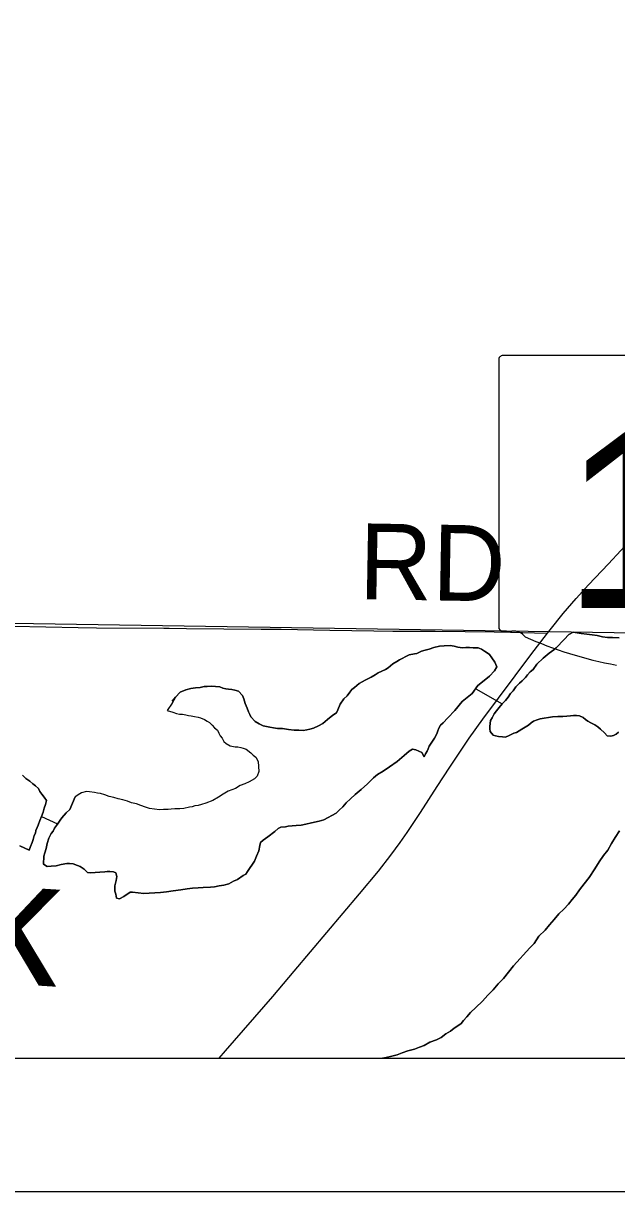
# Model space of a CAD drawing. Extents: x 0 to 34, y 0 to 22.
# Drawn here: x 2.477 to 2.922, y 14 to 14.876 of the extents above; entities that cross this region are included whole.
import ezdxf

# ---------------------------------------------------------------- set-up
doc = ezdxf.new("R2010")
doc.units = 0
for name, color, linetype in [('GM_X_Major_River', 7, 'Continuous'), ('GM_X_Minor_Lake', 7, 'Continuous'), ('GM_X_Minor_River', 7, 'Continuous'), ('GM_X_Minor_River_Text', 7, 'Continuous'), ('GM_X_Section', 7, 'Continuous'), ('GM_X_State_Route', 7, 'Continuous'), ('GM_X_State_Shield', 7, 'Continuous'), ('GM_X_Township_Road', 7, 'Continuous'), ('GM_X_Township_Road_Text', 7, 'Continuous'), ('SH_Data', 7, 'Continuous')]:
    doc.layers.add(name, color=color, linetype=linetype)

msp = doc.modelspace()

# ---------------------------------------------------------------- linework, layer by layer
at = {"layer": 'GM_X_Major_River'}
for points in [[(2.92356, 14.41519), (2.91861, 14.41535), (2.91481, 14.41548), (2.91102, 14.41598), (2.90724, 14.41687), (2.90344, 14.41738), (2.89927, 14.4179), (2.8951, 14.41842), (2.88903, 14.41938), (2.88593, 14.41758), (2.88239, 14.41389), (2.87647, 14.40762), (2.87452, 14.40616), (2.87101, 14.40362), (2.86671, 14.39996), (2.862, 14.39555), (2.8592, 14.39146), (2.85685, 14.38963), (2.85488, 14.38741)], [(2.85488, 14.38741), (2.85685, 14.38963), (2.8592, 14.39146), (2.862, 14.39555), (2.86671, 14.39996), (2.87101, 14.40362), (2.87452, 14.40616), (2.87647, 14.40762), (2.88239, 14.41389), (2.88593, 14.41758), (2.88903, 14.41938), (2.8951, 14.41842), (2.89927, 14.4179), (2.90344, 14.41738), (2.90724, 14.41687), (2.91102, 14.41598), (2.91481, 14.41548), (2.91861, 14.41535), (2.92356, 14.41519)], [(2.85488, 14.38741), (2.8533, 14.38556), (2.85093, 14.38298), (2.84897, 14.38114), (2.84622, 14.37857), (2.84422, 14.37559), (2.84225, 14.37338), (2.84026, 14.37078), (2.83827, 14.36818), (2.8359, 14.3656), (2.83353, 14.36301), (2.83155, 14.36042), (2.82995, 14.35819), (2.82833, 14.3552), (2.82713, 14.35334), (2.82661, 14.34879), (2.82654, 14.34689), (2.82686, 14.34498), (2.82906, 14.34224), (2.83095, 14.3418), (2.83322, 14.34134), (2.83625, 14.34086), (2.83816, 14.3408), (2.84008, 14.34149), (2.84202, 14.34257), (2.84472, 14.34362), (2.84665, 14.34432), (2.84859, 14.34539), (2.85054, 14.34685), (2.85325, 14.34828), (2.85558, 14.34973), (2.85754, 14.35156), (2.85948, 14.35264), (2.86218, 14.35369), (2.86449, 14.35438), (2.87368, 14.35597), (2.8775, 14.35623), (2.8813, 14.3561), (2.88435, 14.35638), (2.88703, 14.35667), (2.88933, 14.35698), (2.89161, 14.3569), (2.89389, 14.35682), (2.89652, 14.35559), (2.89837, 14.35401), (2.90024, 14.35281), (2.90248, 14.35159), (2.90548, 14.34997), (2.90771, 14.34838), (2.90957, 14.34679), (2.91253, 14.34403), (2.91474, 14.34167), (2.9174, 14.34159), (2.91931, 14.3419), (2.92125, 14.34298), (2.9232, 14.34444)], [(2.9232, 14.34444), (2.92125, 14.34298), (2.91931, 14.3419), (2.9174, 14.34159), (2.91474, 14.34167), (2.91253, 14.34403), (2.90957, 14.34679), (2.90771, 14.34838), (2.90548, 14.34997), (2.90248, 14.35159), (2.90024, 14.35281), (2.89837, 14.35401), (2.89652, 14.35559), (2.89389, 14.35682), (2.89161, 14.3569), (2.88933, 14.35698), (2.88703, 14.35667), (2.88435, 14.35638), (2.8813, 14.3561), (2.8775, 14.35623), (2.87368, 14.35597), (2.86449, 14.35438), (2.86218, 14.35369), (2.85948, 14.35264), (2.85754, 14.35156), (2.85558, 14.34973), (2.85325, 14.34828), (2.85054, 14.34685), (2.84859, 14.34539), (2.84665, 14.34432), (2.84472, 14.34362), (2.84202, 14.34257), (2.84008, 14.34149), (2.83816, 14.3408), (2.83625, 14.34086), (2.83322, 14.34134), (2.83095, 14.3418), (2.82906, 14.34224), (2.82686, 14.34498), (2.82654, 14.34689), (2.82661, 14.34879), (2.82713, 14.35334), (2.82833, 14.3552), (2.82995, 14.35819), (2.83155, 14.36042), (2.83353, 14.36301), (2.8359, 14.3656), (2.83827, 14.36818), (2.84026, 14.37078), (2.84225, 14.37338), (2.84422, 14.37559), (2.84622, 14.37857), (2.84897, 14.38114), (2.85093, 14.38298), (2.8533, 14.38556), (2.85488, 14.38741)], [(2.92389, 14.27061), (2.92068, 14.26539), (2.91787, 14.26092), (2.91505, 14.25606), (2.91187, 14.25198)], [(2.91187, 14.25198), (2.91505, 14.25606), (2.91787, 14.26092), (2.92068, 14.26539), (2.92389, 14.27061)], [(2.91187, 14.25198), (2.90867, 14.24714), (2.90546, 14.24193), (2.90106, 14.2356), (2.89748, 14.23078), (2.89391, 14.22633), (2.89111, 14.22224), (2.88834, 14.21891), (2.88557, 14.21557), (2.88202, 14.21189), (2.87848, 14.2082), (2.87492, 14.20413), (2.87136, 14.20007), (2.86819, 14.19599), (2.86347, 14.19158), (2.85987, 14.18599), (2.85671, 14.18267), (2.84449, 14.16938), (2.84052, 14.16457), (2.83694, 14.15974), (2.833, 14.15569), (2.82905, 14.15126), (2.82511, 14.1472), (2.82116, 14.14277), (2.81606, 14.13799), (2.81213, 14.13432), (2.80936, 14.13098), (2.807, 14.1284), (2.80502, 14.12618), (2.80268, 14.12436), (2.79995, 14.12255), (2.79721, 14.12036), (2.79372, 14.11819), (2.79021, 14.11564), (2.78673, 14.11386), (2.78172, 14.11212), (2.77745, 14.1096), (2.77398, 14.1082), (2.77012, 14.1068), (2.76513, 14.10545), (2.7609, 14.10406), (2.75704, 14.10267), (2.7532, 14.10166), (2.74898, 14.10066), (2.74621, 14.1)], [(2.74621, 14.1), (2.74898, 14.10066), (2.7532, 14.10166), (2.75704, 14.10267), (2.7609, 14.10406), (2.76513, 14.10545), (2.77012, 14.1068), (2.77398, 14.1082), (2.77745, 14.1096), (2.78172, 14.11212), (2.78673, 14.11386), (2.79021, 14.11564), (2.79372, 14.11819), (2.79721, 14.12036), (2.79995, 14.12255), (2.80268, 14.12436), (2.80502, 14.12618), (2.807, 14.1284), (2.80936, 14.13098), (2.81213, 14.13432), (2.81606, 14.13799), (2.82116, 14.14277), (2.82511, 14.1472), (2.82905, 14.15126), (2.833, 14.15569), (2.83694, 14.15974), (2.84052, 14.16457), (2.84449, 14.16938), (2.85671, 14.18267), (2.85987, 14.18599), (2.86347, 14.19158), (2.86819, 14.19599), (2.87136, 14.20007), (2.87492, 14.20413), (2.87848, 14.2082), (2.88202, 14.21189), (2.88557, 14.21557), (2.88834, 14.21891), (2.89111, 14.22224), (2.89391, 14.22633), (2.89748, 14.23078), (2.90106, 14.2356), (2.90546, 14.24193), (2.90867, 14.24714), (2.91187, 14.25198)]]:
    msp.add_lwpolyline(points, dxfattribs=at)
at = {"layer": 'GM_X_Minor_Lake'}
for points in [[(2.78765, 14.34552), (2.78848, 14.34739), (2.78969, 14.34963), (2.79165, 14.35147), (2.7952, 14.35516), (2.80033, 14.3607), (2.80587, 14.36736), (2.81331, 14.37358), (2.81769, 14.37952), (2.82237, 14.38317), (2.82628, 14.38646), (2.83022, 14.39052), (2.83184, 14.39351), (2.83043, 14.39698), (2.82825, 14.40009), (2.82643, 14.40282), (2.82456, 14.40402), (2.8227, 14.40523), (2.82046, 14.40682), (2.81782, 14.40767), (2.81592, 14.40773), (2.81402, 14.4078), (2.81135, 14.40788), (2.80869, 14.40797), (2.80602, 14.40768), (2.80261, 14.40817), (2.79997, 14.40902), (2.79694, 14.40951), (2.79236, 14.40928), (2.78892, 14.40901), (2.7847, 14.40801), (2.78123, 14.4066), (2.77816, 14.40595), (2.77547, 14.40527), (2.77199, 14.40349), (2.77007, 14.40317), (2.76625, 14.40254), (2.76353, 14.4011), (2.76082, 14.39967), (2.75888, 14.3986), (2.75694, 14.39752), (2.75384, 14.39572), (2.75032, 14.3928), (2.74837, 14.39134), (2.74296, 14.38885), (2.74063, 14.38741), (2.73752, 14.38561), (2.73326, 14.38347), (2.72861, 14.38096), (2.72509, 14.37803), (2.72314, 14.37658), (2.72155, 14.37435), (2.71956, 14.37175), (2.7172, 14.36955), (2.71441, 14.36546), (2.71275, 14.36133), (2.71154, 14.35908), (2.70881, 14.35727), (2.7049, 14.35398), (2.70138, 14.35105), (2.69827, 14.34925), (2.69441, 14.34748), (2.69172, 14.34681), (2.68942, 14.34612), (2.68674, 14.34583), (2.68332, 14.34595), (2.67989, 14.34606), (2.67572, 14.34658), (2.67117, 14.34711), (2.66736, 14.34724), (2.66433, 14.34772), (2.66168, 14.34819), (2.65676, 14.34911), (2.65376, 14.35073), (2.65077, 14.35236), (2.64745, 14.35589), (2.64675, 14.35782), (2.64567, 14.35975), (2.64461, 14.36245), (2.6432, 14.36592), (2.64217, 14.36938), (2.64111, 14.37208), (2.63817, 14.37522), (2.63553, 14.37607), (2.63326, 14.37653), (2.6306, 14.37662), (2.62871, 14.37706), (2.62643, 14.37752), (2.62418, 14.37835), (2.61772, 14.37895), (2.61467, 14.37867), (2.61238, 14.37874), (2.60932, 14.37809), (2.60588, 14.37782), (2.60243, 14.37717), (2.59859, 14.37616), (2.59434, 14.3744), (2.5908, 14.37071), (2.58842, 14.36775), (2.5908, 14.37071), (2.58837, 14.36623)], [(2.58837, 14.36623), (2.5908, 14.37071), (2.58842, 14.36775), (2.5908, 14.37071), (2.59434, 14.3744), (2.59859, 14.37616), (2.60243, 14.37717), (2.60588, 14.37782), (2.60932, 14.37809), (2.61238, 14.37874), (2.61467, 14.37867), (2.61772, 14.37895), (2.62418, 14.37835), (2.62643, 14.37752), (2.62871, 14.37706), (2.6306, 14.37662), (2.63326, 14.37653), (2.63553, 14.37607), (2.63817, 14.37522), (2.64111, 14.37208), (2.64217, 14.36938), (2.6432, 14.36592), (2.64461, 14.36245), (2.64567, 14.35975), (2.64675, 14.35782), (2.64745, 14.35589), (2.65077, 14.35236), (2.65376, 14.35073), (2.65676, 14.34911), (2.66168, 14.34819), (2.66433, 14.34772), (2.66736, 14.34724), (2.67117, 14.34711), (2.67572, 14.34658), (2.67989, 14.34606), (2.68332, 14.34595), (2.68674, 14.34583), (2.68942, 14.34612), (2.69172, 14.34681), (2.69441, 14.34748), (2.69827, 14.34925), (2.70138, 14.35105), (2.7049, 14.35398), (2.70881, 14.35727), (2.71154, 14.35908), (2.71275, 14.36133), (2.71441, 14.36546), (2.7172, 14.36955), (2.71956, 14.37175), (2.72155, 14.37435), (2.72314, 14.37658), (2.72509, 14.37803), (2.72861, 14.38096), (2.73326, 14.38347), (2.73752, 14.38561), (2.74063, 14.38741), (2.74296, 14.38885), (2.74837, 14.39134), (2.75032, 14.3928), (2.75384, 14.39572), (2.75694, 14.39752), (2.75888, 14.3986), (2.76082, 14.39967), (2.76353, 14.4011), (2.76625, 14.40254), (2.77007, 14.40317), (2.77199, 14.40349), (2.77547, 14.40527), (2.77816, 14.40595), (2.78123, 14.4066), (2.7847, 14.40801), (2.78892, 14.40901), (2.79236, 14.40928), (2.79694, 14.40951), (2.79997, 14.40902), (2.80261, 14.40817), (2.80602, 14.40768), (2.80869, 14.40797), (2.81135, 14.40788), (2.81402, 14.4078), (2.81592, 14.40773), (2.81782, 14.40767), (2.82046, 14.40682), (2.8227, 14.40523), (2.82456, 14.40402), (2.82643, 14.40282), (2.82825, 14.40009), (2.83043, 14.39698), (2.83184, 14.39351), (2.83022, 14.39052), (2.82628, 14.38646), (2.82237, 14.38317), (2.81769, 14.37952), (2.81331, 14.37358), (2.80587, 14.36736), (2.80033, 14.3607), (2.7952, 14.35516), (2.79165, 14.35147), (2.78969, 14.34963), (2.78848, 14.34739), (2.78765, 14.34552)], [(2.58837, 14.36623), (2.58477, 14.36064), (2.58891, 14.35936), (2.59155, 14.35851), (2.59382, 14.35806), (2.5961, 14.35798), (2.59876, 14.35751), (2.60064, 14.35707), (2.60254, 14.35663), (2.60519, 14.35616), (2.60784, 14.35569), (2.60973, 14.35524), (2.61274, 14.354), (2.6146, 14.3528), (2.61647, 14.3516), (2.61831, 14.34963), (2.62015, 14.34767), (2.62239, 14.34607), (2.62345, 14.34375), (2.62453, 14.34182), (2.62599, 14.33987), (2.62706, 14.33755), (2.62892, 14.33596), (2.63191, 14.33434), (2.63569, 14.33345), (2.63759, 14.33339), (2.63986, 14.33294), (2.64175, 14.33249), (2.64401, 14.33166), (2.64735, 14.32888), (2.64921, 14.3273), (2.65106, 14.32571), (2.65286, 14.32261), (2.65338, 14.31498), (2.65213, 14.3116), (2.65016, 14.30939), (2.64628, 14.30723), (2.64281, 14.30583), (2.63933, 14.30442), (2.63584, 14.30225), (2.63044, 14.30015), (2.62656, 14.298), (2.62307, 14.29583), (2.61879, 14.29331), (2.61378, 14.29119), (2.61032, 14.29017), (2.60801, 14.28948), (2.60533, 14.28919), (2.60341, 14.28849), (2.60149, 14.28818), (2.59727, 14.28718), (2.59421, 14.2869), (2.59041, 14.28703), (2.58774, 14.28673), (2.58544, 14.28643), (2.58202, 14.28654), (2.57896, 14.28627), (2.57517, 14.28677), (2.57138, 14.28728), (2.56836, 14.28814), (2.56497, 14.2894), (2.56158, 14.29065), (2.5578, 14.29154), (2.5548, 14.29278), (2.55139, 14.29365), (2.548, 14.29452), (2.5446, 14.2954), (2.5412, 14.29627), (2.53781, 14.29753), (2.53479, 14.29839), (2.53252, 14.29884), (2.53025, 14.2993), (2.52646, 14.29981), (2.52417, 14.29988), (2.52033, 14.29887), (2.518, 14.29743), (2.51606, 14.29635), (2.51567, 14.29598)], [(2.58837, 14.36623), (2.58477, 14.36064), (2.58891, 14.35936), (2.59155, 14.35851), (2.59382, 14.35806), (2.5961, 14.35798), (2.59876, 14.35751), (2.60064, 14.35707), (2.60254, 14.35663), (2.60519, 14.35616), (2.60784, 14.35569), (2.60973, 14.35524), (2.61274, 14.354), (2.6146, 14.3528), (2.61647, 14.3516), (2.61831, 14.34963), (2.62015, 14.34767), (2.62239, 14.34607), (2.62345, 14.34375), (2.62453, 14.34182), (2.62599, 14.33987), (2.62706, 14.33755), (2.62892, 14.33596), (2.63191, 14.33434), (2.63569, 14.33345), (2.63759, 14.33339), (2.63986, 14.33294), (2.64175, 14.33249), (2.64401, 14.33166), (2.64735, 14.32888), (2.64921, 14.3273), (2.65106, 14.32571), (2.65286, 14.32261), (2.65338, 14.31498), (2.65213, 14.3116), (2.65016, 14.30939), (2.64628, 14.30723), (2.64281, 14.30583), (2.63933, 14.30442), (2.63584, 14.30225), (2.63044, 14.30015), (2.62656, 14.298), (2.62307, 14.29583), (2.61879, 14.29331), (2.61378, 14.29119), (2.61032, 14.29017), (2.60801, 14.28948), (2.60533, 14.28919), (2.60341, 14.28849), (2.60149, 14.28818), (2.59727, 14.28718), (2.59421, 14.2869), (2.59041, 14.28703), (2.58774, 14.28673), (2.58544, 14.28643), (2.58202, 14.28654), (2.57896, 14.28627), (2.57517, 14.28677), (2.57138, 14.28728), (2.56836, 14.28814), (2.56497, 14.2894), (2.56158, 14.29065), (2.5578, 14.29154), (2.5548, 14.29278), (2.55139, 14.29365), (2.548, 14.29452), (2.5446, 14.2954), (2.5412, 14.29627), (2.53781, 14.29753), (2.53479, 14.29839), (2.53252, 14.29884), (2.53025, 14.2993), (2.52646, 14.29981), (2.52417, 14.29988), (2.52033, 14.29887), (2.518, 14.29743), (2.51606, 14.29635), (2.51567, 14.29598)], [(2.49196, 14.24541), (2.49458, 14.2438), (2.49764, 14.24408), (2.50145, 14.24434), (2.50529, 14.24535), (2.5095, 14.24597), (2.5114, 14.24591), (2.51407, 14.24582), (2.51746, 14.24456), (2.51933, 14.24374), (2.52232, 14.24174), (2.52491, 14.23937), (2.5268, 14.23893), (2.53061, 14.23918), (2.53405, 14.23945), (2.53786, 14.2397), (2.53978, 14.24002), (2.54168, 14.23995), (2.54435, 14.23986), (2.54622, 14.23904), (2.5469, 14.23635), (2.54642, 14.23333), (2.54553, 14.22917), (2.54546, 14.22727), (2.5454, 14.22537), (2.54609, 14.22306), (2.54676, 14.22), (2.54903, 14.21954), (2.55213, 14.22134), (2.55681, 14.22461), (2.55871, 14.22455), (2.56288, 14.22403), (2.56705, 14.22351), (2.57125, 14.22375), (2.57545, 14.22399), (2.57964, 14.22423), (2.58423, 14.22484), (2.5892, 14.22543), (2.59495, 14.22638), (2.59954, 14.22699), (2.60375, 14.22761), (2.60794, 14.22785), (2.61176, 14.22811), (2.6171, 14.22831), (2.62015, 14.22859), (2.6236, 14.22923), (2.62705, 14.22988), (2.63089, 14.23089), (2.63438, 14.23268), (2.63747, 14.2341), (2.64175, 14.237), (2.64369, 14.23808), (2.64489, 14.23994), (2.64689, 14.24291), (2.64809, 14.24478), (2.65009, 14.24776), (2.65173, 14.25151), (2.65339, 14.25563), (2.65427, 14.25941), (2.65473, 14.26168), (2.65669, 14.26352), (2.6602, 14.26606), (2.66528, 14.27008), (2.66801, 14.27227), (2.66995, 14.27334), (2.67339, 14.27361), (2.6753, 14.27393), (2.67836, 14.27421), (2.68141, 14.27448), (2.68523, 14.27474), (2.68868, 14.27538), (2.6929, 14.27639), (2.69865, 14.27772), (2.70212, 14.27874), (2.71142, 14.28376), (2.71377, 14.28596), (2.71652, 14.28853), (2.7189, 14.2915), (2.72204, 14.29444), (2.72557, 14.29774), (2.73026, 14.30139), (2.73497, 14.3058), (2.7393, 14.31022), (2.74243, 14.31278), (2.7467, 14.3153), (2.75137, 14.31857), (2.75721, 14.32256), (2.76231, 14.32696), (2.76622, 14.33025), (2.76855, 14.3317), (2.7712, 14.33123), (2.77571, 14.32917), (2.77751, 14.32607), (2.77835, 14.32833), (2.77955, 14.33019), (2.78037, 14.33206), (2.78119, 14.33394), (2.78319, 14.33692), (2.78519, 14.33989), (2.78682, 14.34326), (2.78765, 14.34552)], [(2.78765, 14.34552), (2.78682, 14.34326), (2.78519, 14.33989), (2.78319, 14.33692), (2.78119, 14.33394), (2.78037, 14.33206), (2.77955, 14.33019), (2.77835, 14.32833), (2.77751, 14.32607), (2.77571, 14.32917), (2.7712, 14.33123), (2.76855, 14.3317), (2.76622, 14.33025), (2.76231, 14.32696), (2.75721, 14.32256), (2.75137, 14.31857), (2.7467, 14.3153), (2.74243, 14.31278), (2.7393, 14.31022), (2.73497, 14.3058), (2.73026, 14.30139), (2.72557, 14.29774), (2.72204, 14.29444), (2.7189, 14.2915), (2.71652, 14.28853), (2.71377, 14.28596), (2.71142, 14.28376), (2.70212, 14.27874), (2.69865, 14.27772), (2.6929, 14.27639), (2.68868, 14.27538), (2.68523, 14.27474), (2.68141, 14.27448), (2.67836, 14.27421), (2.6753, 14.27393), (2.67339, 14.27361), (2.66995, 14.27334), (2.66801, 14.27227), (2.66528, 14.27008), (2.6602, 14.26606), (2.65669, 14.26352), (2.65473, 14.26168), (2.65427, 14.25941), (2.65339, 14.25563), (2.65173, 14.25151), (2.65009, 14.24776), (2.64809, 14.24478), (2.64689, 14.24291), (2.64489, 14.23994), (2.64369, 14.23808), (2.64175, 14.237), (2.63747, 14.2341), (2.63438, 14.23268), (2.63089, 14.23089), (2.62705, 14.22988), (2.6236, 14.22923), (2.62015, 14.22859), (2.6171, 14.22831), (2.61176, 14.22811), (2.60794, 14.22785), (2.60375, 14.22761), (2.59954, 14.22699), (2.59495, 14.22638), (2.5892, 14.22543), (2.58423, 14.22484), (2.57964, 14.22423), (2.57545, 14.22399), (2.57125, 14.22375), (2.56705, 14.22351), (2.56288, 14.22403), (2.55871, 14.22455), (2.55681, 14.22461), (2.55213, 14.22134), (2.54903, 14.21954), (2.54676, 14.22), (2.54609, 14.22306), (2.5454, 14.22537), (2.54546, 14.22727), (2.54553, 14.22917), (2.54642, 14.23333), (2.5469, 14.23635), (2.54622, 14.23904), (2.54435, 14.23986), (2.54168, 14.23995), (2.53978, 14.24002), (2.53786, 14.2397), (2.53405, 14.23945), (2.53061, 14.23918), (2.5268, 14.23893), (2.52491, 14.23937), (2.52232, 14.24174), (2.51933, 14.24374), (2.51746, 14.24456), (2.51407, 14.24582), (2.5114, 14.24591), (2.5095, 14.24597), (2.50529, 14.24535), (2.50145, 14.24434), (2.49764, 14.24408), (2.49458, 14.2438), (2.49196, 14.24541)], [(2.47413, 14.25932), (2.48126, 14.25604), (2.48211, 14.25867), (2.48335, 14.26168), (2.48418, 14.26393), (2.48504, 14.26695), (2.48586, 14.26882), (2.4863, 14.27071), (2.48713, 14.27296), (2.48795, 14.27484), (2.48921, 14.27822), (2.49044, 14.28123), (2.49169, 14.28461), (2.49255, 14.28762), (2.4934, 14.29026), (2.49426, 14.29327), (2.49243, 14.29562), (2.4906, 14.29796), (2.48914, 14.29991), (2.48807, 14.30223), (2.48585, 14.3042), (2.48399, 14.30579), (2.48177, 14.30777), (2.47879, 14.30977), (2.4762, 14.31214)], [(2.4762, 14.31214), (2.47879, 14.30977), (2.48177, 14.30777), (2.48399, 14.30579), (2.48585, 14.3042), (2.48807, 14.30223), (2.48914, 14.29991), (2.4906, 14.29796), (2.49243, 14.29562), (2.49426, 14.29327), (2.4934, 14.29026), (2.49255, 14.28762), (2.49169, 14.28461), (2.49044, 14.28123), (2.48921, 14.27822), (2.48795, 14.27484), (2.48713, 14.27296), (2.4863, 14.27071), (2.48586, 14.26882), (2.48504, 14.26695), (2.48418, 14.26393), (2.48335, 14.26168), (2.48211, 14.25867), (2.48126, 14.25604), (2.47413, 14.25932)], [(2.51567, 14.29598), (2.51156, 14.28661), (2.50882, 14.28404), (2.50565, 14.28034), (2.50445, 14.27848), (2.50285, 14.27625), (2.50165, 14.27438), (2.50007, 14.27253), (2.49923, 14.27028), (2.49765, 14.26843), (2.49602, 14.26506), (2.49475, 14.26092), (2.49386, 14.25714), (2.493, 14.25413), (2.49216, 14.25149), (2.49196, 14.24541)], [(2.49196, 14.24541), (2.49216, 14.25149), (2.493, 14.25413), (2.49386, 14.25714), (2.49475, 14.26092), (2.49602, 14.26506), (2.49765, 14.26843), (2.49923, 14.27028), (2.50007, 14.27253), (2.50165, 14.27438), (2.50285, 14.27625), (2.50445, 14.27848), (2.50565, 14.28034), (2.50882, 14.28404), (2.51156, 14.28661), (2.51567, 14.29598)]]:
    msp.add_lwpolyline(points, dxfattribs=at)
at = {"layer": 'GM_X_Minor_River'}
for p, q in [((2.8161, 14.37708), (2.836, 14.36562)), ((2.49044, 14.28123), (2.5024, 14.27579))]:
    msp.add_line(p, q, dxfattribs=at)
at = {"layer": 'GM_X_Section'}
msp.add_lwpolyline([(2.36882, 15.43324), (3.35868, 15.41381), (3.33901, 14.41257), (2.35513, 14.42769)], close=True, dxfattribs=at)
at = {"layer": 'GM_X_State_Route'}
msp.add_lwpolyline([(2.6236, 14.1), (2.6285, 14.10554), (2.66393, 14.1464), (2.68002, 14.16535), (2.72895, 14.2233), (2.7431, 14.24016), (2.75236, 14.25229), (2.75938, 14.26176), (2.76474, 14.26936), (2.77474, 14.28433), (2.78713, 14.3037), (2.7966, 14.31833), (2.8112, 14.34), (2.82133, 14.35419), (2.85738, 14.40255), (2.86979, 14.41863), (2.87183, 14.42127), (2.88156, 14.43341), (2.89129, 14.44477), (2.90057, 14.45485), (2.91551, 14.47067), (2.93416, 14.49068)], dxfattribs=at)
at = {"layer": 'GM_X_State_Shield'}
for p, q in [((2.83342, 14.62352), (2.83342, 14.4234)), ((2.93318, 14.62696), (2.83666, 14.62696))]:
    msp.add_line(p, q, dxfattribs=at)
for centre, major_axis, start_param, end_param in [((2.83719, 14.62394), (0.00382, 0), 1.712693, 3.28349), ((2.83723, 14.42296), (0.00385, 0), 3.00124, 4.508301), ((2.83781, 14.44343), (0.0294, 0), 4.665946, 4.897461), ((2.84382, 14.41185), (0.0106, 0), 0.519207, 1.627899), ((2.97765, 14.59165), (0.2524, 0), 4.195997, 4.488961)]:
    msp.add_ellipse(centre, major_axis=major_axis, ratio=0.8, start_param=start_param, end_param=end_param, dxfattribs=at)
at = {"layer": 'GM_X_Township_Road'}
for points in [[(2.1, 18.40743), (2.1, 14.1), (7.35068, 14.1), (7.35419, 14.31073), (7.37669, 15.31551), (7.38543, 16.36959)], [(2.1, 14.42816), (2.12945, 14.4277), (2.20404, 14.42668), (2.24258, 14.42613), (2.27117, 14.4259), (2.30164, 14.42567), (2.32765, 14.42543), (2.34727, 14.42526), (2.37872, 14.4251), (2.40528, 14.42476), (2.44423, 14.42432), (2.4694, 14.42397), (2.51787, 14.42297), (2.53155, 14.42272), (2.58216, 14.42238)], [(2.58216, 14.42238), (2.58621, 14.42235), (2.59927, 14.42221), (2.65519, 14.42169), (2.6701, 14.4216), (2.70676, 14.4209), (2.73969, 14.42036), (2.75398, 14.42024), (2.76019, 14.42023), (2.76951, 14.42013), (2.78567, 14.42011), (2.80804, 14.41989), (2.82979, 14.41969), (2.84222, 14.41952), (2.86015, 14.41894), (2.86979, 14.41863)]]:
    msp.add_lwpolyline(points, dxfattribs=at)
at = {"layer": 'SH_Data'}
for p, q in [((2.1, 14.1), (8.9, 14.1)), ((2, 14), (9, 14))]:
    msp.add_line(p, q, dxfattribs=at)

# ---------------------------------------------------------------- texts
at = {"layer": 'GM_X_Minor_River_Text'}
msp.add_text('Creek', height=0.094743, rotation=356.41895, dxfattribs=at).set_placement((2.16391, 14.17474))
at = {"layer": 'GM_X_State_Shield'}
msp.add_text('111', height=0.131836, dxfattribs=at).set_placement((2.88198, 14.43751))
at = {"layer": 'GM_X_Township_Road_Text'}
msp.add_text('RD', height=0.056818, rotation=359.01049, dxfattribs=at).set_placement((2.72816, 14.44426))

doc.saveas('drawing.dxf')
